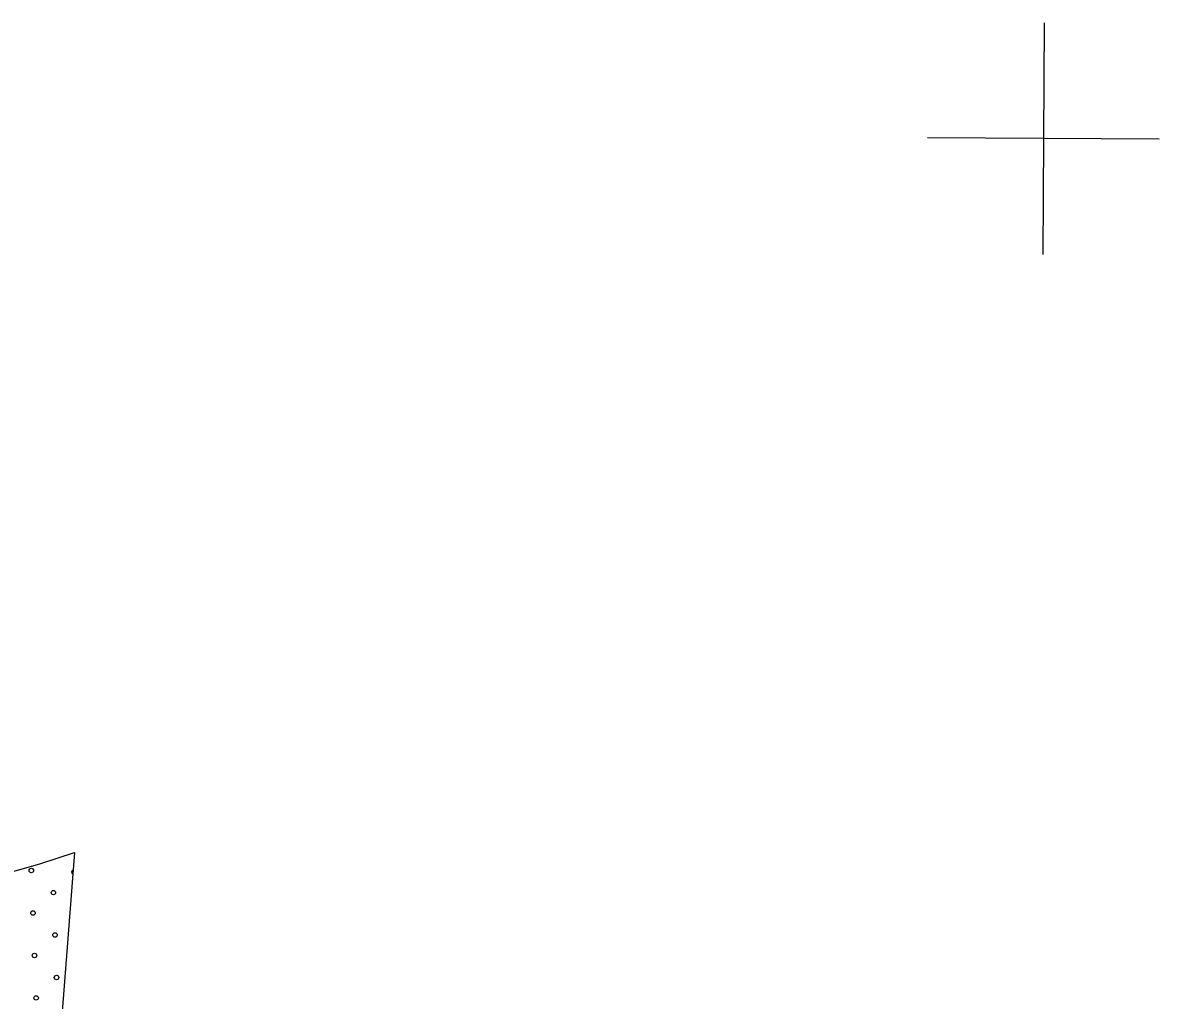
# Model space of a CAD drawing. Extents: x 1612280 to 1883141, y 560852 to 780851.
# Drawn here: x 1815915 to 1821310, y 633298 to 637941 of the extents above; entities that cross this region are included whole.
import ezdxf

# ---------------------------------------------------------------- set-up
doc = ezdxf.new("R2010")
doc.units = 0
for name, color, linetype in [('DESIGN - SCRATCH - User 1', 7, 'Continuous'), ('DESIGN - TRAFFIC CONTROL PERMANENT - Pavement Marking Text', 7, 'Continuous'), ('SURVEY - DRAINAGE - Bridge Hydraulic Data - Points - Locators', 7, 'Continuous')]:
    doc.layers.add(name, color=color, linetype=linetype)

msp = doc.modelspace()

# ---------------------------------------------------------------- linework, layer by layer
at = {"layer": 'DESIGN - SCRATCH - User 1'}
msp.add_lwpolyline([(1813730.1, 633287.8), (1813935.2, 633474.3), (1814118, 633627.3), (1814308.2, 633683.3), (1814472.3, 633716.9), (1814669.9, 633728.1), (1814822.8, 633735.6), (1814931, 633750.5), (1815087.6, 633836.3), (1815247.9, 633940.8), (1815333.7, 633989.3), (1815475.4, 633989.3), (1815624.6, 633963.2), (1815755.1, 633914.7), (1815874.5, 633910.9), (1816001.2, 633948.3), (1816161.6, 634000.5), (1815973.7, 631590.3)], dxfattribs=at)
msp.add_lwpolyline([(1813730.1, 633287.8), (1813935.2, 633474.3), (1814118, 633627.3), (1814308.2, 633683.3), (1814472.3, 633716.9), (1814669.9, 633728.1), (1814822.8, 633735.6), (1814931, 633750.5), (1815087.6, 633836.3), (1815247.9, 633940.8), (1815333.7, 633989.3), (1815475.4, 633989.3), (1815624.6, 633963.2), (1815755.1, 633914.7), (1815874.5, 633910.9), (1816001.2, 633948.3), (1816161.6, 634000.5), (1815973.7, 631590.3)], dxfattribs=at)
at = {"layer": 'DESIGN - TRAFFIC CONTROL PERMANENT - Pavement Marking Text'}
for centre in [(1815956.4, 633914.5), (1815956.4, 633914.5), (1816060.9, 633809.9), (1816060.9, 633809.9), (1815963.9, 633712.9), (1815963.9, 633712.9), (1816068.4, 633608.3), (1816068.4, 633608.3), (1815971.3, 633511.3), (1815971.3, 633511.3), (1816075.9, 633406.7), (1816075.9, 633406.7), (1815978.8, 633309.6), (1815978.8, 633309.6)]:
    msp.add_circle(centre, 10.6, dxfattribs=at)
msp.add_arc((1816158, 633907), 10.6, 105.9658, 245.1179, dxfattribs=at)
at = {"layer": 'SURVEY - DRAINAGE - Bridge Hydraulic Data - Points - Locators'}
for p, q in [((1820763.3, 637940.8), (1820757.2, 636840.8)), ((1820763.3, 637940.8), (1820757.2, 636840.8)), ((1821310.2, 637387.7), (1820210.3, 637393.8)), ((1821310.2, 637387.7), (1820210.3, 637393.8))]:
    msp.add_line(p, q, dxfattribs=at)

doc.saveas('drawing.dxf')
